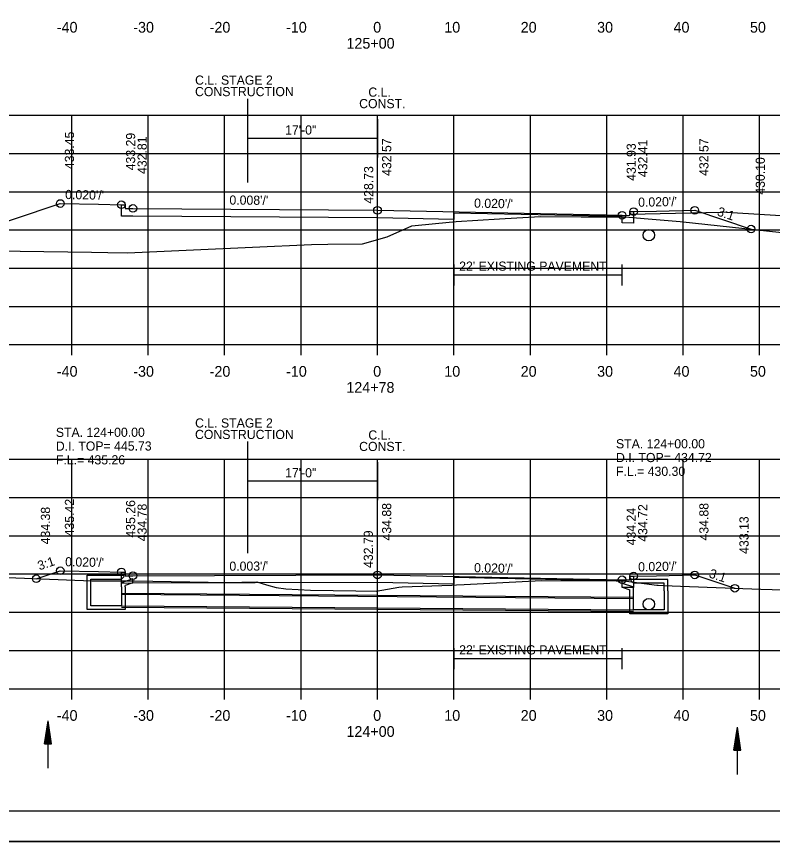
# Model space of a CAD drawing. Extents: x 1538688 to 1540766, y 656250 to 671912.
# Drawn here: x 1538810.9 to 1538909.9, y 659751.3 to 659859.2 of the extents above; entities that cross this region are included whole.
import ezdxf

# ---------------------------------------------------------------- set-up
doc = ezdxf.new("R2010")
doc.units = 0
for name, color, linetype in [('15', 7, 'Continuous'), ('16', 7, 'Continuous'), ('18', 7, 'Continuous'), ('20', 7, 'Continuous'), ('22', 7, 'Continuous'), ('26', 7, 'Continuous'), ('39', 7, 'Continuous'), ('40', 7, 'Continuous'), ('41', 7, 'Continuous'), ('42', 7, 'Continuous'), ('7', 7, 'Continuous'), ('Borings', 7, 'Continuous'), ('Default', 7, 'Continuous'), ('Horizontal Alignment', 7, 'Continuous'), ('RipRap', 7, 'Continuous'), ('Wall Heights', 7, 'Continuous')]:
    doc.layers.add(name, color=color, linetype=linetype)

msp = doc.modelspace()

# ---------------------------------------------------------------- linework, layer by layer
at = {"layer": '15'}
for p, q in [((1538814.62, 659764.07), (1538815.07, 659767.07)), ((1538815.52, 659764.07), (1538815.07, 659767.07)), ((1538814.7, 659764.07), (1538815.07, 659766.57)), ((1538814.77, 659764.07), (1538815.07, 659766.06)), ((1538815.45, 659764.07), (1538815.07, 659766.57)), ((1538815.37, 659764.07), (1538815.07, 659766.06)), ((1538904.83, 659763.26), (1538905.28, 659766.26)), ((1538905.73, 659763.26), (1538905.28, 659766.26)), ((1538814.85, 659764.07), (1538815.07, 659765.56)), ((1538814.93, 659764.07), (1538815.07, 659765.05)), ((1538815.3, 659764.07), (1538815.07, 659765.56)), ((1538815.22, 659764.07), (1538815.07, 659765.05)), ((1538904.91, 659763.26), (1538905.28, 659765.76)), ((1538904.98, 659763.26), (1538905.28, 659765.25)), ((1538905.06, 659763.26), (1538905.28, 659764.75)), ((1538905.66, 659763.26), (1538905.28, 659765.76)), ((1538905.58, 659763.26), (1538905.28, 659765.25)), ((1538905.5, 659763.26), (1538905.28, 659764.75)), ((1538814.62, 659764.07), (1538815.52, 659764.07)), ((1538815, 659764.07), (1538815.07, 659764.55)), ((1538815.14, 659764.07), (1538815.07, 659764.55)), ((1538905.13, 659763.26), (1538905.28, 659764.24)), ((1538905.21, 659763.26), (1538905.28, 659763.74)), ((1538905.43, 659763.26), (1538905.28, 659764.24)), ((1538905.35, 659763.26), (1538905.28, 659763.74)), ((1538904.83, 659763.26), (1538905.73, 659763.26))]:
    msp.add_line(p, q, dxfattribs=at)
at = {"layer": '16'}
for p in [(1538891.18, 659833.36), (1538913.16, 659833.01)]:
    msp.add_line(p, (1538903.17, 659833.6), dxfattribs=at)
at = {"layer": '18'}
for points in [[(1538799.06, 659828.65), (1538811.44, 659828.53), (1538820.77, 659828.38), (1538822.89, 659828.34), (1538825.46, 659828.3), (1538834.12, 659828.67), (1538849.56, 659829.39), (1538851.66, 659829.44), (1538856.22, 659829.46), (1538859.45, 659830.39), (1538862.68, 659831.84), (1538865.79, 659832.13), (1538868.47, 659832.41), (1538874.16, 659832.74), (1538879.46, 659833.04), (1538884.83, 659833.02), (1538890.6, 659832.99), (1538893.06, 659832.77), (1538897.8, 659832.4), (1538911.1, 659830.95)], [(1538784.35, 659786.82), (1538820.81, 659785.38), (1538826.37, 659785.39), (1538838.41, 659785.18), (1538842.4, 659785.26), (1538843.66, 659784.87), (1538844.93, 659784.52), (1538846.18, 659784.35), (1538849.42, 659784.16), (1538855.33, 659784.08), (1538858.01, 659784.05), (1538860.98, 659784.55), (1538861.39, 659784.6), (1538867.91, 659784.82), (1538868.54, 659784.86), (1538869.52, 659784.91), (1538879.65, 659785.43), (1538889.41, 659785.41), (1538890.41, 659785.41), (1538894.75, 659784.83), (1538894.91, 659784.81), (1538895.66, 659784.78), (1538897.81, 659784.71), (1538908.35, 659784.29), (1538920.2, 659783.96)]]:
    msp.add_lwpolyline(points, dxfattribs=at)
at = {"layer": '20'}
for points in [[(1538798.42, 659828.66), (1538816.67, 659834.74), (1538821.67, 659834.64), (1538824.67, 659834.58), (1538825.17, 659834.58), (1538825.18, 659834.08), (1538826.18, 659834.1), (1538858.18, 659833.85), (1538890.18, 659833.21), (1538891.18, 659833.19), (1538891.19, 659833.69), (1538891.69, 659833.69), (1538894.69, 659833.75), (1538899.69, 659833.85), (1538907.07, 659831.39)], [(1538813.53, 659785.66), (1538816.67, 659786.71), (1538821.67, 659786.61), (1538824.67, 659786.55), (1538825.17, 659786.55), (1538825.18, 659786.05), (1538826.18, 659786.07), (1538858.18, 659786.17), (1538890.18, 659785.53), (1538891.18, 659785.51), (1538891.19, 659786.01), (1538891.69, 659786.01), (1538894.69, 659786.07), (1538899.69, 659786.17), (1538904.94, 659784.42)]]:
    msp.add_lwpolyline(points, dxfattribs=at)
at = {"layer": '22'}
for p, q in [((1538718.18, 659846.29), (1538998.18, 659846.29)), ((1538818.18, 659816.29), (1538818.18, 659846.29)), ((1538828.18, 659816.29), (1538828.18, 659846.29)), ((1538838.18, 659816.29), (1538838.18, 659846.29)), ((1538848.18, 659816.29), (1538848.18, 659846.29)), ((1538858.18, 659816.29), (1538858.18, 659846.29)), ((1538868.18, 659816.29), (1538868.18, 659846.29)), ((1538878.18, 659816.29), (1538878.18, 659846.29)), ((1538888.18, 659816.29), (1538888.18, 659846.29)), ((1538898.18, 659816.29), (1538898.18, 659846.29)), ((1538908.18, 659816.29), (1538908.18, 659846.29)), ((1538718.18, 659841.29), (1538998.18, 659841.29)), ((1538718.18, 659836.29), (1538998.18, 659836.29)), ((1538718.18, 659831.29), (1538998.18, 659831.29)), ((1538718.18, 659826.29), (1538998.18, 659826.29)), ((1538718.18, 659821.29), (1538998.18, 659821.29)), ((1538718.18, 659816.29), (1538998.18, 659816.29)), ((1538718.18, 659801.29), (1538998.18, 659801.29)), ((1538818.18, 659771.29), (1538818.18, 659801.29)), ((1538828.18, 659771.29), (1538828.18, 659801.29)), ((1538838.18, 659771.29), (1538838.18, 659801.29)), ((1538848.18, 659771.29), (1538848.18, 659801.29)), ((1538858.18, 659771.29), (1538858.18, 659801.29)), ((1538868.18, 659771.29), (1538868.18, 659801.29)), ((1538878.18, 659771.29), (1538878.18, 659801.29)), ((1538888.18, 659771.29), (1538888.18, 659801.29)), ((1538898.18, 659771.29), (1538898.18, 659801.29)), ((1538908.18, 659771.29), (1538908.18, 659801.29)), ((1538718.18, 659796.29), (1538998.18, 659796.29)), ((1538718.18, 659791.29), (1538998.18, 659791.29)), ((1538718.18, 659786.29), (1538998.18, 659786.29)), ((1538718.18, 659781.29), (1538998.18, 659781.29)), ((1538718.18, 659776.29), (1538998.18, 659776.29)), ((1538718.18, 659771.29), (1538998.18, 659771.29))]:
    msp.add_line(p, q, dxfattribs=at)
at = {"layer": '26'}
for p, q in [((1538824.68, 659783.8), (1538891.68, 659783.25)), ((1538824.68, 659781.97), (1538891.68, 659781.42)), ((1538687.78, 659751.31), (1539021.11, 659751.31))]:
    msp.add_line(p, q, dxfattribs=at)
msp.add_lwpolyline([(1538687.77, 659964.64), (1539021.11, 659964.64), (1539021.11, 659751.31), (1538687.77, 659751.31)], close=True, dxfattribs=at)
for centre in [(1538816.67, 659834.74), (1538824.67, 659834.58), (1538826.18, 659834.1), (1538858.18, 659833.85), (1538891.69, 659833.69), (1538899.69, 659833.85), (1538890.18, 659833.21), (1538907.07, 659831.39), (1538816.67, 659786.71), (1538824.67, 659786.55), (1538826.18, 659786.07), (1538858.18, 659786.17), (1538891.69, 659786.01), (1538899.69, 659786.17), (1538813.53, 659785.66), (1538890.18, 659785.53), (1538904.94, 659784.42)]:
    msp.add_circle(centre, 0.5, dxfattribs=at)
at = {"layer": '39'}
for p, q in [((1538820.18, 659786.13), (1538824.93, 659786.13)), ((1538820.18, 659784.63), (1538820.18, 659786.13)), ((1538820.68, 659784.63), (1538820.68, 659785.63)), ((1538820.68, 659785.63), (1538824.68, 659785.63)), ((1538825.01, 659785.97), (1538824.68, 659785.63)), ((1538826.18, 659785.65), (1538824.68, 659785.13)), ((1538825.01, 659785.97), (1538824.93, 659786.13)), ((1538891.34, 659785.43), (1538891.43, 659785.59)), ((1538891.34, 659785.43), (1538891.68, 659785.09)), ((1538896.18, 659785.59), (1538891.43, 659785.59)), ((1538896.18, 659784.09), (1538896.18, 659785.59)), ((1538824.68, 659784.63), (1538824.68, 659785.13)), ((1538826.18, 659785.12), (1538825.18, 659784.78)), ((1538825.18, 659784.63), (1538825.18, 659784.78)), ((1538890.18, 659785.11), (1538891.68, 659784.59)), ((1538890.18, 659784.58), (1538891.18, 659784.24)), ((1538891.18, 659784.09), (1538891.18, 659784.24)), ((1538895.68, 659785.09), (1538891.68, 659785.09)), ((1538891.68, 659784.09), (1538891.68, 659784.59)), ((1538895.68, 659784.09), (1538895.68, 659785.09)), ((1538824.68, 659783.64), (1538891.68, 659783.09)), ((1538824.68, 659782.14), (1538891.68, 659781.59)), ((1538815.07, 659760.89), (1538815.07, 659767.07)), ((1538905.28, 659760.07), (1538905.28, 659766.26))]:
    msp.add_line(p, q, dxfattribs=at)
for points in [[(1538826.18, 659785.12), (1538826.18, 659785.65)], [(1538825.18, 659784.63), (1538825.18, 659781.64), (1538822.68, 659781.64), (1538820.18, 659781.64), (1538820.18, 659784.63)], [(1538824.68, 659784.63), (1538824.68, 659782.14), (1538822.68, 659782.14), (1538820.68, 659782.14), (1538820.68, 659784.63)], [(1538890.18, 659784.58), (1538890.18, 659785.11)], [(1538896.18, 659784.09), (1538896.18, 659781.09), (1538893.68, 659781.09), (1538891.18, 659781.09), (1538891.18, 659784.09)], [(1538895.68, 659784.09), (1538895.68, 659781.59), (1538893.68, 659781.59), (1538891.68, 659781.59), (1538891.68, 659784.09)]]:
    msp.add_lwpolyline(points, dxfattribs=at)
for centre in [(1538893.68, 659830.6), (1538893.68, 659782.34), (1538893.68, 659782.34)]:
    msp.add_circle(centre, 0.75, dxfattribs=at)
at = {"layer": '7'}
for p, q in [((1538868.17, 659826.76), (1538868.17, 659824.02)), ((1538890.17, 659826.76), (1538890.17, 659824.02)), ((1538890.17, 659825.39), (1538868.17, 659825.39)), ((1538868.17, 659776.59), (1538868.17, 659773.84)), ((1538890.17, 659776.59), (1538890.17, 659773.84)), ((1538890.17, 659775.21), (1538868.17, 659775.21))]:
    msp.add_line(p, q, dxfattribs=at)
at = {"layer": 'Borings'}
for p, q in [((1538718.18, 659816.29), (1538998.18, 659816.29)), ((1538818.18, 659814.89), (1538818.18, 659816.29)), ((1538828.18, 659814.89), (1538828.18, 659816.29)), ((1538838.18, 659814.89), (1538838.18, 659816.29)), ((1538848.18, 659814.89), (1538848.18, 659816.29)), ((1538858.18, 659814.89), (1538858.18, 659816.29)), ((1538868.18, 659814.89), (1538868.18, 659816.29)), ((1538878.18, 659814.89), (1538878.18, 659816.29)), ((1538888.18, 659814.89), (1538888.18, 659816.29)), ((1538898.18, 659814.89), (1538898.18, 659816.29)), ((1538908.18, 659814.89), (1538908.18, 659816.29)), ((1538718.18, 659771.29), (1538998.18, 659771.29)), ((1538818.18, 659769.89), (1538818.18, 659771.29)), ((1538828.18, 659769.89), (1538828.18, 659771.29)), ((1538838.18, 659769.89), (1538838.18, 659771.29)), ((1538848.18, 659769.89), (1538848.18, 659771.29)), ((1538858.18, 659769.89), (1538858.18, 659771.29)), ((1538868.18, 659769.89), (1538868.18, 659771.29)), ((1538878.18, 659769.89), (1538878.18, 659771.29)), ((1538888.18, 659769.89), (1538888.18, 659771.29)), ((1538898.18, 659769.89), (1538898.18, 659771.29)), ((1538908.18, 659769.89), (1538908.18, 659771.29))]:
    msp.add_line(p, q, dxfattribs=at)
at = {"layer": 'Default'}
for p, q in [((1538841.17, 659848.44), (1538841.17, 659837.47)), ((1538858.18, 659845.76), (1538858.18, 659840.76)), ((1538858.18, 659843.26), (1538841.17, 659843.26)), ((1538841.17, 659803.6), (1538841.17, 659789.02)), ((1538858.18, 659800.93), (1538858.18, 659795.93)), ((1538858.18, 659798.43), (1538841.17, 659798.43))]:
    msp.add_line(p, q, dxfattribs=at)
at = {"layer": 'RipRap'}
msp.add_line((1539016.36, 659755.29), (1538700.18, 659755.29), dxfattribs=at)
at = {"layer": 'Wall Heights'}
for points in [[(1538891.69, 659833.69), (1538891.69, 659832.19), (1538890.18, 659832.21), (1538890.18, 659832.21), (1538890.18, 659833.05), (1538868.18, 659833.49), (1538868.18, 659832.65), (1538858.18, 659832.85), (1538826.18, 659833.1), (1538824.67, 659833.08), (1538824.67, 659834.58)], [(1538891.69, 659786.01), (1538891.69, 659784.51), (1538890.18, 659784.53), (1538890.18, 659784.53), (1538890.18, 659785.37), (1538868.18, 659785.81), (1538868.18, 659784.97), (1538858.18, 659785.17), (1538826.18, 659785.07), (1538824.67, 659785.05), (1538824.67, 659786.55)]]:
    msp.add_lwpolyline(points, dxfattribs=at)

# ---------------------------------------------------------------- texts
at = {"layer": '40'}
for s, p in [('STA. 124+00.00', (1538816.09, 659804.21)), ('D.I. TOP= 445.73', (1538816.09, 659802.41)), ('F.L.= 435.26', (1538816.1, 659800.61))]:
    msp.add_text(s, height=1.2, rotation=0.1052, dxfattribs=at).set_placement(p)
for s, p in [('STA. 124+00.00', (1538889.39, 659802.72)), ('D.I. TOP= 434.72', (1538889.39, 659800.92)), ('F.L.= 430.30', (1538889.39, 659799.12))]:
    msp.add_text(s, height=1.2, dxfattribs=at).set_placement(p)
at = {"layer": '41'}
for s, p in [('433.45', (1538818.47, 659839.24)), ('433.29', (1538826.47, 659839.08)), ('432.81', (1538827.98, 659838.6)), ('432.57', (1538859.98, 659838.35)), ('431.93', (1538891.98, 659837.71)), ('432.41', (1538893.49, 659838.19)), ('432.57', (1538901.49, 659838.35)), ('430.10', (1538908.87, 659835.89)), ('428.73', (1538857.62, 659834.72)), ('435.42', (1538818.47, 659791.21)), ('434.38', (1538815.33, 659790.16)), ('435.26', (1538826.47, 659791.05)), ('434.78', (1538827.98, 659790.57)), ('434.88', (1538859.98, 659790.67)), ('434.72', (1538893.49, 659790.51)), ('434.88', (1538901.49, 659790.67)), ('434.24', (1538891.98, 659790.03)), ('433.13', (1538906.74, 659788.92)), ('432.79', (1538857.58, 659787.08))]:
    msp.add_text(s, height=1.2, rotation=90, dxfattribs=at).set_placement(p)
at = {"layer": '42'}
for s, rotation, p in [("0.020'/'", 358.8542, (1538817.3, 659835.33)), ("0.008'/'", 359.5547, (1538838.8, 659834.6)), ("0.020'/'", 358.8542, (1538870.81, 659834.2)), ("0.020'/'", 1.1458, (1538892.3, 659834.31)), ('3:1', 341.5651, (1538902.54, 659833.2)), ('3:1', 18.4349, (1538813.94, 659786.76)), ("0.020'/'", 358.8542, (1538817.3, 659787.3)), ("0.003'/'", 0.1837, (1538838.8, 659786.71)), ("0.020'/'", 358.8542, (1538870.81, 659786.52)), ("0.020'/'", 1.1458, (1538892.3, 659786.62)), ('3:1', 341.5651, (1538901.47, 659785.87))]:
    msp.add_text(s, height=1.2, rotation=rotation, dxfattribs=at).set_placement(p)
at = {"layer": '7'}
for p in [(1538868.87, 659825.95), (1538868.87, 659775.77)]:
    msp.add_text("22' EXISTING PAVEMENT", height=1.2, dxfattribs=at).set_placement(p)
at = {"layer": 'Default'}
for s, p in [('C.L. STAGE 2', (1538834.31, 659850.28)), ('CONSTRUCTION', (1538834.3, 659848.78)), ('C.L.', (1538856.98, 659848.71)), ('CONST.', (1538855.78, 659847.21)), ('17\'-0"', (1538846.09, 659843.76)), ('C.L. STAGE 2', (1538834.31, 659805.44)), ('CONSTRUCTION', (1538834.3, 659803.94)), ('C.L.', (1538856.98, 659803.87)), ('CONST.', (1538855.78, 659802.37)), ('17\'-0"', (1538846.09, 659798.93))]:
    msp.add_text(s, height=1.2, dxfattribs=at).set_placement(p)
at = {"layer": 'Horizontal Alignment'}
for s, p in [('-40', (1538816.22, 659857.09)), ('-30', (1538826.22, 659857.09)), ('-20', (1538836.22, 659857.09)), ('-10', (1538846.22, 659857.09)), ('0', (1538857.62, 659857.09)), ('10', (1538866.92, 659857.09)), ('20', (1538876.92, 659857.09)), ('30', (1538886.92, 659857.09)), ('40', (1538896.92, 659857.09)), ('50', (1538906.92, 659857.09)), ('125+00', (1538854.12, 659854.99)), ('-40', (1538816.22, 659812.09)), ('-30', (1538826.22, 659812.09)), ('-20', (1538836.22, 659812.09)), ('-10', (1538846.22, 659812.09)), ('0', (1538857.62, 659812.09)), ('10', (1538866.92, 659812.09)), ('20', (1538876.92, 659812.09)), ('30', (1538886.92, 659812.09)), ('40', (1538896.92, 659812.09)), ('50', (1538906.92, 659812.09)), ('124+78', (1538854.1, 659809.99)), ('-40', (1538816.22, 659767.09)), ('-30', (1538826.22, 659767.09)), ('-20', (1538836.22, 659767.09)), ('-10', (1538846.22, 659767.09)), ('0', (1538857.62, 659767.09)), ('10', (1538866.92, 659767.09)), ('20', (1538876.92, 659767.09)), ('30', (1538886.92, 659767.09)), ('40', (1538896.92, 659767.09)), ('50', (1538906.92, 659767.09)), ('124+00', (1538854.12, 659764.99))]:
    msp.add_text(s, height=1.4, dxfattribs=at).set_placement(p)

doc.saveas('drawing.dxf')
